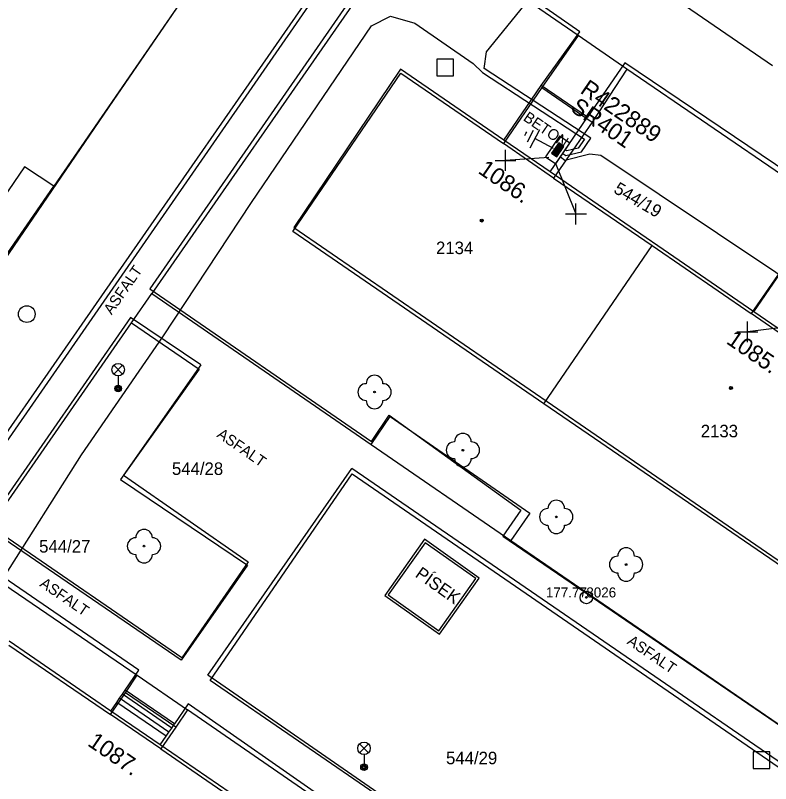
# Model space of a CAD drawing. Extents: x -540150 to -533593, y -1185082 to -1180066.
# Drawn here: x -536416.26 to -536371.05, y -1184281.38 to -1184235.42 of the extents above; entities that cross this region are included whole.
import ezdxf

# ---------------------------------------------------------------- set-up
doc = ezdxf.new("R2010")
doc.units = 0
for name, color, linetype in [('KN_HRAN_PARCEL', 7, 'Continuous'), ('KN_PARC_Č', 7, 'Continuous'), ('KN_VKP_HRAN_', 7, 'Continuous'), ('Vrstva 1', 7, 'Continuous'), ('Vrstva 10', 7, 'Continuous'), ('Vrstva 11', 7, 'Continuous'), ('Vrstva 14', 7, 'Continuous'), ('Vrstva 15', 7, 'Continuous'), ('Vrstva 21', 7, 'Continuous'), ('Vrstva 22', 7, 'Continuous'), ('Vrstva 23', 7, 'Continuous'), ('Vrstva 26', 7, 'Continuous'), ('Vrstva 27', 7, 'Continuous'), ('Vrstva 28', 7, 'Continuous'), ('Vrstva 29', 7, 'Continuous'), ('Vrstva 30', 7, 'Continuous'), ('Vrstva 33', 7, 'Continuous'), ('Vrstva 34', 7, 'Continuous'), ('Vrstva 39', 7, 'Continuous'), ('Vrstva 40', 7, 'Continuous'), ('Vrstva 41', 7, 'Continuous'), ('Vrstva 47', 7, 'Continuous'), ('Vrstva 5', 7, 'Continuous'), ('Vrstva 59', 7, 'Continuous'), ('Vrstva 8', 7, 'Continuous')]:
    doc.layers.add(name, color=color, linetype=linetype)

# ---------------------------------------------------------------- blocks, each defined once
blk = doc.blocks.new('NN800')
at = {"layer": 'Vrstva 1'}
for points in [[(-0.442, 0.442), (0.442, -0.442)], [(-0.442, -0.442), (0.442, 0.442)]]:
    blk.add_lwpolyline(points, dxfattribs=at)
blk = doc.blocks.new('NN620')
at = {"layer": 'Vrstva 8'}
for points in [[(0.752, 0.004), (-0.748, 0.004)], [(-0.748, 0.004), (-0.748, -0.746)], [(0.752, -0.746), (0.752, 0.004)], [(0.368, -0.18), (-0.376, -0.18)], [(-0.376, -0.18), (-0.376, -0.558)], [(0.321, -0.227), (-0.329, -0.227)], [(-0.329, -0.227), (-0.329, -0.51)], [(0.274, -0.274), (-0.281, -0.274)], [(-0.281, -0.274), (-0.281, -0.463)], [(0.227, -0.321), (-0.234, -0.321)], [(-0.234, -0.321), (-0.234, -0.416)], [(-0.234, -0.416), (0.227, -0.416)], [(-0.193, -0.369), (0.185, -0.369)], [(0.227, -0.416), (0.227, -0.321)], [(0.274, -0.463), (0.274, -0.274)], [(0.321, -0.51), (0.321, -0.227)], [(0.368, -0.558), (0.368, -0.18)], [(-0.748, -0.746), (0.752, -0.746)], [(-0.376, -0.558), (0.368, -0.558)], [(-0.329, -0.51), (0.321, -0.51)], [(-0.281, -0.463), (0.274, -0.463)]]:
    blk.add_lwpolyline(points, dxfattribs=at)
blk = doc.blocks.new('NN810')
at = {"layer": 'Vrstva 14'}
for points in [[(0.004, -0.64), (0.004, -1.89)], [(0.629, -1.89), (-0.621, -1.89)], [(0.388, -2.2), (-0.399, -2.2)], [(0.004, -2.515), (-0.124, -2.515)], [(0.137, -2.515), (0.004, -2.515)]]:
    blk.add_lwpolyline(points, dxfattribs=at)

msp = doc.modelspace()

# ---------------------------------------------------------------- linework, layer by layer
at = {"layer": 'KN_HRAN_PARCEL'}
for p, q in [((-536429.131, -1184278.725), (-536389.321, -1184221.325)), ((-536392.571, -1184229.735), (-536408.101, -1184252.065)), ((-536382.561, -1184236.635), (-536392.571, -1184229.735)), ((-536403.771, -1184230.835), (-536413.971, -1184245.635)), ((-536382.561, -1184236.635), (-536384.751, -1184239.745)), ((-536379.651, -1184238.645), (-536382.561, -1184236.635)), ((-536399.651, -1184248.345), (-536393.191, -1184238.875)), ((-536393.191, -1184238.875), (-536387.041, -1184243.095)), ((-536379.651, -1184238.645), (-536381.741, -1184241.805)), ((-536367.811, -1184246.735), (-536379.651, -1184238.645)), ((-536384.751, -1184239.745), (-536387.041, -1184243.095)), ((-536381.741, -1184241.805), (-536384.041, -1184245.155)), ((-536415.711, -1184244.475), (-536419.051, -1184249.365)), ((-536413.971, -1184245.635), (-536415.711, -1184244.475)), ((-536384.041, -1184245.155), (-536378.141, -1184249.195)), ((-536417.351, -1184250.535), (-536413.971, -1184245.635)), ((-536384.621, -1184258.655), (-536399.651, -1184248.345)), ((-536384.621, -1184258.655), (-536378.141, -1184249.195)), ((-536378.141, -1184249.195), (-536372.211, -1184253.265)), ((-536369.931, -1184249.955), (-536372.211, -1184253.265)), ((-536409.311, -1184253.815), (-536408.101, -1184252.065)), ((-536408.101, -1184252.065), (-536394.971, -1184261.085)), ((-536417.861, -1184266.135), (-536409.311, -1184253.815)), ((-536409.311, -1184253.815), (-536405.261, -1184256.595)), ((-536405.261, -1184256.595), (-536409.961, -1184263.195)), ((-536369.801, -1184268.815), (-536384.621, -1184258.655)), ((-536394.971, -1184261.085), (-536393.831, -1184259.425)), ((-536393.831, -1184259.425), (-536385.461, -1184265.195)), ((-536404.611, -1184275.205), (-536396.091, -1184262.855)), ((-536396.091, -1184262.855), (-536368.121, -1184282.095)), ((-536409.961, -1184263.195), (-536402.371, -1184268.305)), ((-536385.461, -1184265.195), (-536386.601, -1184266.835)), ((-536406.341, -1184273.995), (-536417.861, -1184266.135)), ((-536386.601, -1184266.835), (-536327.371, -1184307.455)), ((-536419.121, -1184267.975), (-536408.971, -1184274.885)), ((-536402.371, -1184268.305), (-536406.341, -1184273.995)), ((-536416.651, -1184273.095), (-536410.561, -1184277.255)), ((-536409.671, -1184275.955), (-536408.971, -1184274.885)), ((-536408.971, -1184274.885), (-536405.951, -1184276.965)), ((-536376.701, -1184294.345), (-536404.611, -1184275.205)), ((-536410.561, -1184277.255), (-536409.671, -1184275.955)), ((-536405.951, -1184276.965), (-536406.661, -1184278.015)), ((-536394.181, -1184285.085), (-536405.951, -1184276.965)), ((-536406.661, -1184278.015), (-536407.551, -1184279.305)), ((-536407.551, -1184279.305), (-536401.641, -1184283.365))]:
    msp.add_line(p, q, dxfattribs=at)
at = {"layer": 'KN_VKP_HRAN_'}
for p, q in [((-536376.141, -1184234.855), (-536370.941, -1184238.415)), ((-536384.751, -1184239.745), (-536381.741, -1184241.805)), ((-536384.041, -1184245.155), (-536387.041, -1184243.095)), ((-536369.251, -1184255.295), (-536372.211, -1184253.265)), ((-536394.971, -1184261.085), (-536386.601, -1184266.835)), ((-536406.661, -1184278.015), (-536409.671, -1184275.955)), ((-536407.551, -1184279.305), (-536410.561, -1184277.255))]:
    msp.add_line(p, q, dxfattribs=at)
at = {"layer": 'Vrstva 10'}
for p, q in [((-536403.611, -1184230.595), (-536410.416, -1184240.52)), ((-536410.906, -1184251.94), (-536398.271, -1184233.765)), ((-536410.416, -1184240.52), (-536417.221, -1184250.445)), ((-536423.541, -1184270.115), (-536410.906, -1184251.94)), ((-536391.767, -1184266.762), (-536394.151, -1184270.125)), ((-536391.731, -1184266.971), (-536393.942, -1184270.089)), ((-536388.491, -1184269.085), (-536391.767, -1184266.762)), ((-536388.7, -1184269.121), (-536391.731, -1184266.971)), ((-536390.911, -1184272.239), (-536388.7, -1184269.121)), ((-536390.875, -1184272.448), (-536388.491, -1184269.085)), ((-536394.151, -1184270.125), (-536390.875, -1184272.448)), ((-536393.942, -1184270.089), (-536390.911, -1184272.239))]:
    msp.add_line(p, q, dxfattribs=at)
at = {"layer": 'Vrstva 11'}
for p, q in [((-536392.631, -1184229.315), (-536408.221, -1184251.775)), ((-536382.461, -1184236.405), (-536392.631, -1184229.315)), ((-536384.781, -1184239.615), (-536382.461, -1184236.405)), ((-536379.771, -1184238.255), (-536382.008, -1184241.517)), ((-536367.521, -1184246.535), (-536379.771, -1184238.255)), ((-536387.023, -1184242.883), (-536384.781, -1184239.615)), ((-536382.008, -1184241.517), (-536384.781, -1184239.615)), ((-536384.25, -1184244.785), (-536382.008, -1184241.517)), ((-536372.057, -1184253.148), (-536369.767, -1184249.809)), ((-536408.221, -1184251.775), (-536394.941, -1184260.905)), ((-536409.371, -1184253.505), (-536417.958, -1184265.862)), ((-536405.151, -1184256.325), (-536409.371, -1184253.505)), ((-536405.151, -1184256.325), (-536409.791, -1184262.935)), ((-536394.941, -1184260.905), (-536393.881, -1184259.335)), ((-536393.881, -1184259.335), (-536386.003, -1184265.021)), ((-536404.751, -1184274.895), (-536396.121, -1184262.535)), ((-536367.941, -1184281.865), (-536396.121, -1184262.535)), ((-536409.791, -1184262.935), (-536402.321, -1184268.105)), ((-536386.003, -1184265.021), (-536387.071, -1184266.585)), ((-536406.291, -1184273.865), (-536417.958, -1184265.862)), ((-536387.071, -1184266.585), (-536327.131, -1184307.495)), ((-536408.881, -1184274.595), (-536419.138, -1184267.56)), ((-536402.321, -1184268.105), (-536406.291, -1184273.865)), ((-536409.681, -1184275.785), (-536408.881, -1184274.595)), ((-536376.661, -1184294.275), (-536404.751, -1184274.895)), ((-536406.899, -1184278.056), (-536409.85, -1184276.032)), ((-536406.73, -1184277.809), (-536409.681, -1184275.785)), ((-536407.239, -1184278.551), (-536410.19, -1184276.527)), ((-536407.069, -1184278.303), (-536410.02, -1184276.279)), ((-536405.911, -1184276.615), (-536406.73, -1184277.809)), ((-536394.111, -1184284.845), (-536405.911, -1184276.615))]:
    msp.add_line(p, q, dxfattribs=at)
for points in [[(-536410.541, -1184277.039), (-536410.19, -1184276.527), (-536410.02, -1184276.279), (-536409.85, -1184276.032), (-536409.681, -1184275.785)], [(-536407.59, -1184279.063), (-536407.239, -1184278.551), (-536407.069, -1184278.303), (-536406.899, -1184278.056), (-536406.73, -1184277.809)]]:
    msp.add_lwpolyline(points, dxfattribs=at)
at = {"layer": 'Vrstva 21'}
for radius in [0.375, 0.05]:
    msp.add_circle((-536382.081, -1184270.245), radius, dxfattribs=at)
at = {"layer": 'Vrstva 22'}
for centre in [(-536394.761, -1184257.955), (-536389.471, -1184261.435), (-536383.881, -1184265.425), (-536408.561, -1184267.175), (-536379.701, -1184268.275)]:
    msp.add_circle(centre, 0.05, dxfattribs=at)
for centre, start, end in [((-536394.761, -1184257.455), 0, 180), ((-536395.261, -1184257.955), 90, 270), ((-536394.261, -1184257.955), 270, 90), ((-536394.761, -1184258.455), 180, 0), ((-536389.471, -1184260.935), 0, 180), ((-536389.971, -1184261.435), 90, 270), ((-536388.971, -1184261.435), 270, 90), ((-536389.471, -1184261.935), 180, 0), ((-536383.881, -1184264.925), 0, 180), ((-536384.381, -1184265.425), 90, 270), ((-536383.381, -1184265.425), 270, 90), ((-536383.881, -1184265.925), 180, 0), ((-536408.561, -1184266.675), 0, 180), ((-536409.061, -1184267.175), 90, 270), ((-536408.061, -1184267.175), 270, 90), ((-536379.701, -1184267.775), 0, 180), ((-536408.561, -1184267.675), 180, 0), ((-536380.201, -1184268.275), 90, 270), ((-536379.201, -1184268.275), 270, 90), ((-536379.701, -1184268.775), 180, 0)]:
    msp.add_arc(centre, 0.5, start, end, dxfattribs=at)
at = {"layer": 'Vrstva 26'}
for points in [[(-536391.041, -1184239.035), (-536390.041, -1184239.035), (-536390.041, -1184238.035), (-536391.041, -1184238.035)], [(-536372.091, -1184280.475), (-536371.091, -1184280.475), (-536371.091, -1184279.475), (-536372.091, -1184279.475)]]:
    msp.add_lwpolyline(points, close=True, dxfattribs=at)
at = {"layer": 'Vrstva 27'}
msp.add_circle((-536415.581, -1184253.295), 0.5, dxfattribs=at)
at = {"layer": 'Vrstva 33'}
for p, q in [((-536410.376, -1184256.885), (-536409.846, -1184256.355)), ((-536410.376, -1184256.355), (-536409.846, -1184256.885)), ((-536410.111, -1184256.995), (-536410.111, -1184257.745)), ((-536395.656, -1184279.535), (-536395.126, -1184279.005)), ((-536395.656, -1184279.005), (-536395.126, -1184279.535)), ((-536395.391, -1184279.645), (-536395.391, -1184280.395))]:
    msp.add_line(p, q, dxfattribs=at)
for centre, radius in [((-536410.111, -1184256.62), 0.375), ((-536410.111, -1184257.745), 0.2), ((-536410.111, -1184257.745), 0.145), ((-536410.111, -1184257.745), 0.0876), ((-536395.391, -1184279.27), 0.375), ((-536395.391, -1184280.395), 0.2), ((-536395.391, -1184280.395), 0.145), ((-536395.391, -1184280.395), 0.0876)]:
    msp.add_circle(centre, radius, dxfattribs=at)
at = {"layer": 'Vrstva 39'}
for centre, radius in [((-536388.342, -1184247.695), 0.09), ((-536388.342, -1184247.695), 0.0398), ((-536373.422, -1184257.717), 0.09), ((-536373.422, -1184257.717), 0.0398)]:
    msp.add_circle(centre, radius, dxfattribs=at)
at = {"layer": 'Vrstva 5'}
for p, q in [((-536393.201, -1184238.645), (-536399.601, -1184248.105)), ((-536399.601, -1184248.105), (-536295.161, -1184319.845))]:
    msp.add_line(p, q, dxfattribs=at)
for points in [[(-536383.489, -1184243.676), (-536383.311, -1184243.805), (-536382.369, -1184243.577), (-536381.804, -1184242.77), (-536388.202, -1184238.598), (-536388.061, -1184237.605), (-536385.281, -1184234.165), (-536382.821, -1184230.705), (-536380.251, -1184227.795), (-536377.841, -1184225.515), (-536376.841, -1184223.575), (-536375.546, -1184221.876)], [(-536416.552, -1184286.685), (-536417.183, -1184287.695), (-536425.334, -1184282.847), (-536425.749, -1184281.962), (-536425.334, -1184280.322), (-536421.628, -1184273.772), (-536419.241, -1184271.675), (-536416.951, -1184269.055), (-536412.301, -1184261.715), (-536407.441, -1184254.655), (-536402.131, -1184246.625), (-536394.941, -1184236.055), (-536393.801, -1184235.465), (-536392.341, -1184235.895), (-536388.851, -1184238.306), (-536388.291, -1184238.839), (-536382.185, -1184242.821), (-536382.575, -1184243.372), (-536383.258, -1184243.535), (-536383.342, -1184243.474)], [(-536288.671, -1184310.345), (-536294.81, -1184306.134), (-536297.708, -1184304.146), (-536309.633, -1184295.967), (-536312.525, -1184293.983), (-536324.581, -1184285.713), (-536327.437, -1184283.755), (-536339.327, -1184275.598), (-536342.195, -1184273.631), (-536354.371, -1184265.28), (-536357.336, -1184263.246), (-536369.191, -1184255.114), (-536372.057, -1184253.148), (-536384.25, -1184244.785), (-536387.023, -1184242.883), (-536393.201, -1184238.645)], [(-536383.63, -1184243.882), (-536383.364, -1184244.075), (-536381.872, -1184243.709), (-536381.221, -1184243.785), (-536367.251, -1184253.115), (-536367.733, -1184253.734), (-536368.342, -1184253.876)], [(-536371.751, -1184303.645), (-536377.828, -1184299.477), (-536380.924, -1184297.353), (-536392.718, -1184289.264), (-536395.726, -1184287.2), (-536407.59, -1184279.063), (-536410.541, -1184277.039), (-536416.641, -1184272.855)]]:
    msp.add_lwpolyline(points, dxfattribs=at)
at = {"layer": 'Vrstva 59'}
for points in [[(-536384.333, -1184243.923), (-536386.918, -1184244.097)], [(-536383.946, -1184244.22), (-536382.7, -1184247.299)], [(-536369.229, -1184253.957), (-536372.437, -1184254.352)]]:
    msp.add_lwpolyline(points, dxfattribs=at)

# ---------------------------------------------------------------- block references
at = {"layer": 'Vrstva 15', "rotation": -118.04657767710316}
msp.add_blockref('NN810', (-536383.489, -1184243.676), dxfattribs=at)
at = {"layer": 'Vrstva 28', "rotation": -124.4581195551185}
msp.add_blockref('NN620', (-536383.489, -1184243.677), dxfattribs=at)
at = {"layer": 'Vrstva 34'}
for p, rotation in [((-536386.918, -1184244.098), 44.99999995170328), ((-536382.7, -1184247.3), 44.99999995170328), ((-536372.437, -1184254.353), 45)]:
    msp.add_blockref('NN800', p, dxfattribs=dict(at, rotation=rotation))

# ---------------------------------------------------------------- texts
at = {"layer": 'KN_PARC_Č'}
msp.add_text('544/19', height=0.75, rotation=329.4, dxfattribs=at).set_placement((-536380.501, -1184245.995))
for s, p in [('2134', (-536391.081, -1184249.705)), ('2133', (-536375.231, -1184260.665)), ('544/28', (-536406.891, -1184262.915)), ('544/27', (-536414.841, -1184267.565)), ('544/29', (-536390.481, -1184280.225))]:
    msp.add_text(s, height=0.75, dxfattribs=at).set_placement(p)
at = {"layer": 'Vrstva 22'}
msp.add_text('177.77 ', height=0.6, dxfattribs=at).set_placement((-536384.502, -1184270.245))
at = {"layer": 'Vrstva 23'}
msp.add_text('8026', height=0.6, dxfattribs=at).set_placement((-536382.081, -1184270.245))
at = {"layer": 'Vrstva 29'}
msp.add_text('R422889', height=1, rotation=325.542, dxfattribs=at).set_placement((-536382.51, -1184240.025))
at = {"layer": 'Vrstva 30'}
msp.add_text('SR401', height=1, rotation=325.542, dxfattribs=at).set_placement((-536383.096, -1184241.1))
at = {"layer": 'Vrstva 40'}
for s, rotation, p in [('BETON', 325.5527, (-536385.908, -1184241.668)), ('ASFALT', 55.1938, (-536410.502, -1184253.372)), ('ASFALT', 325.3128, (-536404.246, -1184260.61)), ('ASFALT', 325.5548, (-536414.853, -1184269.541)), ('ASFALT', 325.6858, (-536379.693, -1184272.988))]:
    msp.add_text(s, height=0.65, rotation=rotation, dxfattribs=at).set_placement(p)
at = {"layer": 'Vrstva 41'}
msp.add_text('PÍSEK', height=0.75, rotation=324.6505, dxfattribs=at).set_placement((-536392.38, -1184268.975))
at = {"layer": 'Vrstva 47'}
for s, rotation, p in [('1086.', 325.5527, (-536388.615, -1184244.822)), ('1085.', 325.5527, (-536373.756, -1184255.013)), ('1087.', 325.5538, (-536411.999, -1184279.07))]:
    msp.add_text(s, height=1, rotation=rotation, dxfattribs=at).set_placement(p)

doc.saveas('drawing.dxf')
